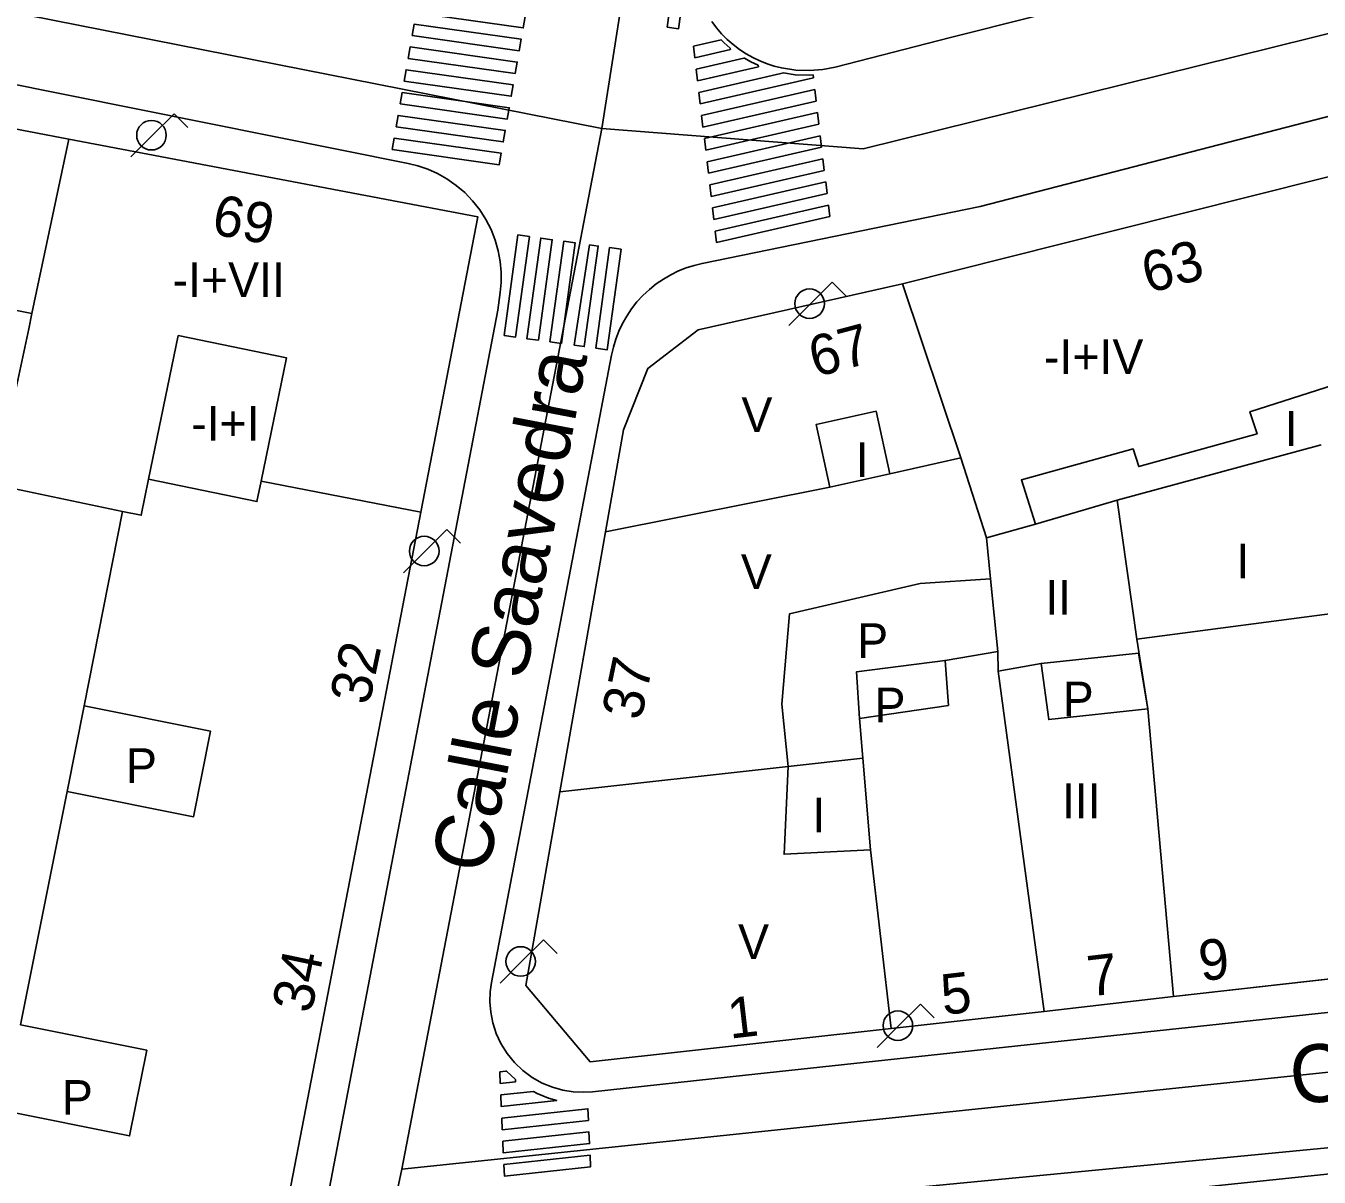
# Model space of a CAD drawing. Extents: x 282771 to 285132, y 4823109 to 4825496.
# Drawn here: x 284723.9 to 284779.8, y 4823520.2 to 4823569.9 of the extents above; entities that cross this region are included whole.
import ezdxf

# ---------------------------------------------------------------- set-up
doc = ezdxf.new("R2010")
doc.units = 0
for name, color, linetype in [('ACERA-BORDILLO', 7, 'Continuous'), ('CALLE-EJE', 7, 'Continuous'), ('CALLE-TEXTO', 7, 'Continuous'), ('EDIFICIO', 7, 'Continuous'), ('FAROLA', 7, 'Continuous'), ('INTERIOR-EDIFICIO', 7, 'Continuous'), ('MEDIANERA', 7, 'Continuous'), ('NUM-PORTAL', 7, 'Continuous'), ('NUM-VADO', 7, 'Continuous'), ('PASO-PEATONES', 7, 'Continuous'), ('TXT-ALTURA-EDIFICIO', 7, 'Continuous')]:
    doc.layers.add(name, color=color, linetype=linetype)

msp = doc.modelspace()

# ---------------------------------------------------------------- linework, layer by layer
at = {"layer": 'ACERA-BORDILLO'}
for points in [[(284816.651, 4823582.704), (284763.884, 4823569.441), (284758.898, 4823568.164), (284758.366, 4823568.058), (284757.796, 4823568.009), (284757.196, 4823568.028), (284756.578, 4823568.125), (284756.266, 4823568.205), (284755.955, 4823568.306), (284755.647, 4823568.429), (284755.345, 4823568.574), (284755.051, 4823568.74), (284754.766, 4823568.928), (284754.494, 4823569.135), (284754.236, 4823569.361), (284753.994, 4823569.604), (284753.77, 4823569.863), (284753.565, 4823570.135)], [(284819.317, 4823576.164), (284765.164, 4823562.131)], [(284710.992, 4823569.911), (284740.456, 4823563.995), (284740.878, 4823563.891), (284741.302, 4823563.745), (284741.722, 4823563.557), (284742.132, 4823563.326), (284742.526, 4823563.051), (284742.896, 4823562.735), (284743.238, 4823562.382), (284743.544, 4823561.994), (284743.81, 4823561.578), (284744.033, 4823561.14), (284744.211, 4823560.687), (284744.342, 4823560.225), (284744.427, 4823559.761), (284744.467, 4823559.303), (284744.466, 4823558.855), (284744.427, 4823558.422), (284744.324, 4823557.661), (284735.903, 4823513.72), (284726.493, 4823464.69), (284717.632, 4823418.449)], [(284765.164, 4823562.131), (284753.152, 4823559.676), (284752.81, 4823559.594), (284752.469, 4823559.486), (284752.131, 4823559.351), (284751.799, 4823559.189), (284751.477, 4823559.001), (284751.167, 4823558.788), (284750.872, 4823558.551), (284750.595, 4823558.291), (284750.339, 4823558.011), (284750.105, 4823557.713), (284749.896, 4823557.4), (284749.712, 4823557.075), (284749.555, 4823556.742), (284749.424, 4823556.402), (284749.32, 4823556.059), (284749.242, 4823555.717), (284744.055, 4823528.606), (284743.999, 4823528.198), (284743.985, 4823527.766), (284744.02, 4823527.318), (284744.11, 4823526.86), (284744.257, 4823526.402), (284744.463, 4823525.956), (284744.727, 4823525.532), (284745.045, 4823525.141), (284745.409, 4823524.794), (284745.81, 4823524.496), (284746.239, 4823524.255), (284746.683, 4823524.072), (284747.132, 4823523.946), (284747.576, 4823523.875), (284748.007, 4823523.854), (284748.419, 4823523.878), (284755.033, 4823524.601), (284831.64, 4823532.85)], [(284793.933, 4823522.781), (284751.143, 4823518.661)]]:
    msp.add_lwpolyline(points, dxfattribs=at)
at = {"layer": 'CALLE-EJE'}
for points in [[(284751.964, 4823585.481), (284748.814, 4823565.511)], [(284826.244, 4823581.042), (284760.102, 4823564.626), (284748.814, 4823565.511)], [(284748.814, 4823565.511), (284703.573, 4823574.454)], [(284748.814, 4823565.511), (284740.183, 4823520.531)], [(284842.114, 4823531.212), (284740.183, 4823520.531)], [(284740.183, 4823520.531), (284731.363, 4823479.12)]]:
    msp.add_lwpolyline(points, dxfattribs=at)
at = {"layer": 'EDIFICIO'}
for points in [[(284752.984, 4823556.811), (284750.814, 4823555.141), (284749.754, 4823552.481), (284748.974, 4823548.081), (284747.003, 4823536.841), (284745.533, 4823528.471), (284748.313, 4823525.171), (284761.313, 4823526.611), (284767.923, 4823527.351), (284773.513, 4823527.991), (284782.853, 4823529.051), (284795.593, 4823530.491), (284809.624, 4823532.081), (284823.544, 4823533.652), (284832.444, 4823534.662), (284834.204, 4823537.942), (284827.634, 4823558.542), (284825.184, 4823566.192), (284823.174, 4823572.532)], [(284809.314, 4823570.722), (284798.444, 4823567.992), (284789.054, 4823565.642), (284779.904, 4823563.341), (284771.024, 4823561.111), (284761.814, 4823558.801), (284752.984, 4823556.811)], [(284694.183, 4823490.88), (284728.433, 4823483.75), (284743.464, 4823561.691), (284725.794, 4823565.051), (284710.224, 4823568.031), (284706.453, 4823549.91), (284701.923, 4823528.12), (284694.183, 4823490.88)], [(284787.143, 4823521.051), (284774.773, 4823519.751), (284766.353, 4823518.871), (284750.993, 4823517.281), (284745.808, 4823516.727), (284742.597, 4823513.792), (284737.293, 4823487.11), (284738.923, 4823485.09), (284750.493, 4823486.35), (284769.773, 4823488.461), (284776.483, 4823489.191), (284787.083, 4823490.361)]]:
    msp.add_lwpolyline(points, dxfattribs=at)
at = {"layer": 'FAROLA'}
for p, q in [((284730.347, 4823566.147), (284729.407, 4823565.217)), ((284730.937, 4823565.557), (284730.347, 4823566.147)), ((284729.407, 4823565.217), (284728.477, 4823564.277)), ((284758.774, 4823558.867), (284757.834, 4823557.937)), ((284759.364, 4823558.277), (284758.774, 4823558.867)), ((284757.834, 4823557.937), (284756.904, 4823556.997)), ((284742.129, 4823548.177), (284741.189, 4823547.247)), ((284742.719, 4823547.587), (284742.129, 4823548.177)), ((284741.189, 4823547.247), (284740.259, 4823546.307)), ((284746.294, 4823530.439), (284745.354, 4823529.509)), ((284746.884, 4823529.849), (284746.294, 4823530.439)), ((284745.354, 4823529.509), (284744.424, 4823528.569)), ((284762.588, 4823527.666), (284761.648, 4823526.736)), ((284763.178, 4823527.076), (284762.588, 4823527.666)), ((284761.648, 4823526.736), (284760.718, 4823525.796))]:
    msp.add_line(p, q, dxfattribs=at)
for centre in [(284729.367, 4823565.217), (284757.794, 4823557.937), (284741.149, 4823547.247), (284745.314, 4823529.509), (284761.608, 4823526.736)]:
    msp.add_circle(centre, 0.638, dxfattribs=at)
at = {"layer": 'INTERIOR-EDIFICIO'}
for points in [[(284722.866, 4823551.2), (284724.064, 4823556.851), (284724.202, 4823557.509), (284722.764, 4823557.801)], [(284730.524, 4823556.561), (284735.204, 4823555.591), (284734.104, 4823550.271), (284733.924, 4823549.381), (284729.244, 4823550.351), (284730.524, 4823556.561)], [(284782.259, 4823555.007), (284776.817, 4823553.268), (284777.121, 4823552.316), (284772.011, 4823550.895), (284771.767, 4823551.658), (284766.947, 4823550.318), (284767.555, 4823548.409), (284765.434, 4823547.821), (284765.611, 4823546.043), (284762.574, 4823545.841), (284756.924, 4823544.531), (284756.593, 4823540.631), (284756.873, 4823537.931), (284756.693, 4823534.141), (284760.423, 4823534.331), (284760.093, 4823538.291), (284759.953, 4823540.011), (284763.794, 4823540.571), (284763.644, 4823542.521), (284765.924, 4823542.901), (284765.944, 4823542.061), (284767.794, 4823542.391), (284768.124, 4823539.961), (284772.404, 4823540.421), (284771.923, 4823543.431), (284781.132, 4823544.643)], [(284760.664, 4823553.291), (284758.084, 4823552.721), (284758.674, 4823550.011), (284761.253, 4823550.585), (284760.664, 4823553.291)], [(284722.963, 4823523.07), (284728.423, 4823521.97), (284729.163, 4823525.67), (284723.703, 4823526.77), (284725.723, 4823536.861), (284731.183, 4823535.761), (284731.923, 4823539.461), (284726.463, 4823540.561), (284728.113, 4823548.951), (284722.633, 4823550.101)]]:
    msp.add_lwpolyline(points, dxfattribs=at)
at = {"layer": 'MEDIANERA'}
for p, q in [((284724.202, 4823557.509), (284725.794, 4823565.051)), ((284764.334, 4823551.271), (284761.814, 4823558.801)), ((284771.074, 4823549.451), (284779.894, 4823551.841)), ((284764.334, 4823551.271), (284761.253, 4823550.585)), ((284765.434, 4823547.821), (284764.334, 4823551.271)), ((284734.104, 4823550.271), (284741.004, 4823548.931)), ((284758.674, 4823550.011), (284748.974, 4823548.081)), ((284767.555, 4823548.409), (284771.074, 4823549.451)), ((284771.923, 4823543.431), (284771.074, 4823549.451)), ((284765.924, 4823542.901), (284765.611, 4823546.043)), ((284765.944, 4823542.061), (284767.923, 4823527.351)), ((284725.723, 4823536.861), (284726.463, 4823540.561)), ((284760.423, 4823534.331), (284761.313, 4823526.611))]:
    msp.add_line(p, q, dxfattribs=at)
for points in [[(284728.113, 4823548.951), (284728.923, 4823548.791), (284729.244, 4823550.351)], [(284759.953, 4823540.011), (284759.814, 4823542.021), (284763.644, 4823542.521)], [(284767.794, 4823542.391), (284772.007, 4823542.837), (284772.404, 4823540.421), (284773.513, 4823527.991), (284795.593, 4823530.491), (284794.299, 4823542.923)], [(284760.093, 4823538.291), (284756.873, 4823537.934), (284747.003, 4823536.841)]]:
    msp.add_lwpolyline(points, dxfattribs=at)
at = {"layer": 'PASO-PEATONES'}
for p, q in [((284753.972, 4823569.343), (284752.779, 4823569.069)), ((284752.779, 4823569.069), (284752.838, 4823568.569)), ((284752.838, 4823568.569), (284754.38, 4823568.924)), ((284752.896, 4823568.07), (284752.955, 4823567.57)), ((284752.955, 4823567.57), (284755.583, 4823568.174)), ((284753.073, 4823566.571), (284757.96, 4823567.694)), ((284757.96, 4823567.694), (284757.945, 4823567.821)), ((284758.019, 4823567.195), (284753.131, 4823566.072)), ((284758.078, 4823566.695), (284758.019, 4823567.195)), ((284753.014, 4823567.071), (284753.073, 4823566.571)), ((284753.19, 4823565.572), (284758.078, 4823566.695)), ((284753.131, 4823566.072), (284753.19, 4823565.572)), ((284758.137, 4823566.196), (284753.249, 4823565.073)), ((284758.195, 4823565.696), (284758.137, 4823566.196)), ((284753.308, 4823564.573), (284758.195, 4823565.696)), ((284753.249, 4823565.073), (284753.308, 4823564.573)), ((284758.254, 4823565.197), (284753.366, 4823564.074)), ((284758.313, 4823564.697), (284758.254, 4823565.197)), ((284753.425, 4823563.574), (284758.313, 4823564.697)), ((284753.366, 4823564.074), (284753.425, 4823563.574)), ((284758.372, 4823564.198), (284753.484, 4823563.075)), ((284758.43, 4823563.698), (284758.372, 4823564.198)), ((284753.543, 4823562.575), (284758.43, 4823563.698)), ((284758.489, 4823563.199), (284753.601, 4823562.075)), ((284758.548, 4823562.699), (284758.489, 4823563.199)), ((284753.484, 4823563.075), (284753.543, 4823562.575)), ((284753.66, 4823561.576), (284758.548, 4823562.699)), ((284753.601, 4823562.075), (284753.66, 4823561.576)), ((284758.606, 4823562.199), (284753.719, 4823561.076)), ((284758.665, 4823561.7), (284758.606, 4823562.199)), ((284753.778, 4823560.577), (284758.665, 4823561.7)), ((284753.719, 4823561.076), (284753.778, 4823560.577))]:
    msp.add_line(p, q, dxfattribs=at)
for points in [[(284751.642, 4823569.888), (284752.241, 4823574.234), (284752.736, 4823574.166), (284752.138, 4823569.82)], [(284740.8, 4823570.51), (284740.886, 4823571.003), (284745.514, 4823570.35), (284745.427, 4823569.857)], [(284740.626, 4823569.524), (284740.713, 4823570.017), (284745.34, 4823569.365), (284745.253, 4823568.872)], [(284740.453, 4823568.539), (284740.539, 4823569.032), (284745.167, 4823568.379), (284745.08, 4823567.886)], [(284740.279, 4823567.554), (284740.366, 4823568.046), (284744.993, 4823567.394), (284744.906, 4823566.901)], [(284740.106, 4823566.568), (284740.192, 4823567.061), (284742.919, 4823566.676), (284744.82, 4823566.408), (284744.801, 4823566.304), (284744.733, 4823565.916)], [(284739.932, 4823565.583), (284740.019, 4823566.075), (284744.646, 4823565.423), (284744.559, 4823564.93)], [(284739.759, 4823564.597), (284739.845, 4823565.09), (284744.473, 4823564.437), (284744.386, 4823563.945)], [(284744.596, 4823556.56), (284745.195, 4823560.906), (284745.69, 4823560.838), (284745.092, 4823556.492)], [(284745.587, 4823556.423), (284746.185, 4823560.77), (284746.68, 4823560.702), (284746.082, 4823556.355)], [(284746.578, 4823556.287), (284747.176, 4823560.634), (284747.671, 4823560.565), (284747.073, 4823556.219)], [(284747.63, 4823556.142), (284748.292, 4823560.48), (284748.662, 4823560.429), (284748.064, 4823556.083)], [(284748.559, 4823556.014), (284749.157, 4823560.361), (284749.652, 4823560.293), (284749.054, 4823555.946)], [(284744.409, 4823524.74), (284744.68, 4823524.769), (284744.707, 4823524.772), (284745.086, 4823524.41), (284745.097, 4823524.312), (284744.431, 4823524.24)], [(284744.454, 4823523.739), (284745.865, 4823523.892), (284746.02, 4823523.805), (284746.519, 4823523.598), (284746.876, 4823523.498), (284744.476, 4823523.239)], [(284744.498, 4823522.738), (284748.221, 4823523.141), (284748.243, 4823522.64), (284744.521, 4823522.238)], [(284744.543, 4823521.737), (284748.265, 4823522.14), (284748.288, 4823521.639), (284744.565, 4823521.237)], [(284744.588, 4823520.736), (284748.31, 4823521.139), (284748.332, 4823520.638), (284744.61, 4823520.236)]]:
    msp.add_lwpolyline(points, close=True, dxfattribs=at)
for points in [[(284754.367, 4823568.98), (284754.099, 4823569.215), (284753.972, 4823569.343)], [(284754.38, 4823568.924), (284754.367, 4823568.98)], [(284754.982, 4823568.549), (284754.953, 4823568.542), (284752.896, 4823568.07)], [(284755.567, 4823568.246), (284755.253, 4823568.396), (284754.982, 4823568.549)], [(284755.583, 4823568.174), (284755.567, 4823568.246)], [(284756.663, 4823567.909), (284756.548, 4823567.883), (284753.014, 4823567.071)], [(284757.945, 4823567.821), (284757.802, 4823567.809), (284757.178, 4823567.829), (284756.663, 4823567.909)]]:
    msp.add_lwpolyline(points, dxfattribs=at)

# ---------------------------------------------------------------- texts
at = {"layer": 'CALLE-TEXTO'}
for s, rotation, p in [('Calle Saavedra', 79.1386, (284743.893, 4823533.233)), ('Calle García Blanco', 5.9821, (284778.668, 4823523.306))]:
    msp.add_text(s, height=2.5, rotation=rotation, dxfattribs=at).set_placement(p)
at = {"layer": 'NUM-PORTAL'}
for s, rotation, p in [('69', 349.2405, (284731.913, 4823560.962)), ('63', 14.9806, (284772.423, 4823558.377)), ('67', 14.9806, (284758.043, 4823554.748)), ('32', 78.1396, (284738.766, 4823540.544)), ('37', 78.2296, (284750.511, 4823539.881)), ('34', 78.1396, (284736.265, 4823527.218)), ('7', 6.6406, (284769.891, 4823527.991)), ('5', 6.6406, (284763.57, 4823527.19)), ('1', 6.6406, (284754.354, 4823526.168))]:
    msp.add_text(s, height=1.75, rotation=rotation, dxfattribs=at).set_placement(p)
at = {"layer": 'NUM-VADO'}
msp.add_text('9', height=1.75, rotation=6.6406, dxfattribs=at).set_placement((284774.706, 4823528.655))
at = {"layer": 'TXT-ALTURA-EDIFICIO'}
for s, p in [('-I+VII', (284730.281, 4823558.221)), ('-I+IV', (284767.921, 4823554.901)), ('V', (284754.851, 4823552.386)), ('-I+I', (284731.08, 4823552.021)), ('I', (284778.315, 4823551.792)), ('I', (284759.792, 4823550.441)), ('I', (284776.223, 4823546.061)), ('V', (284754.825, 4823545.601)), ('II', (284767.972, 4823544.501)), ('P', (284759.848, 4823542.621)), ('P', (284768.728, 4823540.101)), ('P', (284760.598, 4823539.841)), ('P', (284728.268, 4823537.221)), ('III', (284768.692, 4823535.701)), ('I', (284757.912, 4823535.091)), ('V', (284754.705, 4823529.611)), ('P', (284725.498, 4823522.88))]:
    msp.add_text(s, height=1.5, rotation=0.0006, dxfattribs=at).set_placement(p)

doc.saveas('drawing.dxf')
